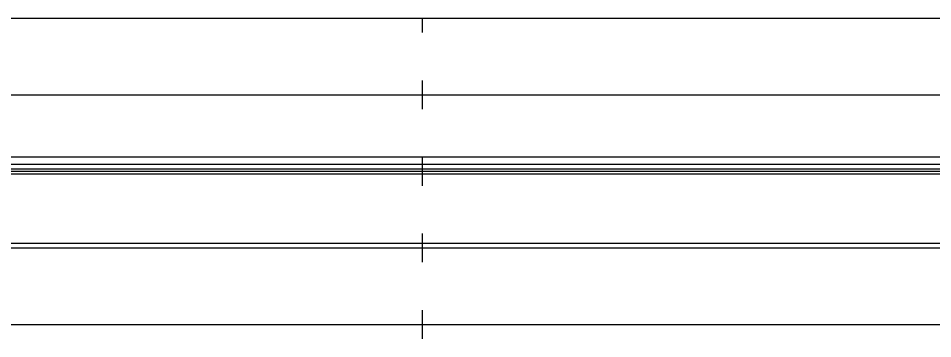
# Model space of a CAD drawing. Extents: x 2 to 10148, y 0 to 380.
# Drawn here: x 5559.3 to 5654.8, y 180.5 to 214 of the extents above; entities that cross this region are included whole.
import ezdxf

# ---------------------------------------------------------------- set-up
doc = ezdxf.new("R2010")
doc.units = 0
for name, color, linetype in [('RYCHL_A', 7, 'Continuous'), ('RYCHL_B', 7, 'Continuous'), ('RYCHL_C', 7, 'Continuous'), ('RYCHL_RASTR', 7, 'Continuous')]:
    doc.layers.add(name, color=color, linetype=linetype)

msp = doc.modelspace()

# ---------------------------------------------------------------- linework, layer by layer
at = {"layer": 'RYCHL_A'}
msp.add_line((5422.992, 190.5), (5660.492, 190.5), dxfattribs=at)
at = {"layer": 'RYCHL_B'}
msp.add_line((5422.242, 198.75), (5659.415, 198.75), dxfattribs=at)
at = {"layer": 'RYCHL_C'}
msp.add_line((5421.492, 199.5), (5660.165, 199.5), dxfattribs=at)
at = {"layer": 'RYCHL_RASTR'}
for p, q in [((5122.279, 214), (5973.518, 214)), ((5601.492, 212.5), (5601.492, 214)), ((5601.492, 204.5), (5601.492, 207.5)), ((5122.183, 206), (5973.869, 206)), ((5601.492, 196.5), (5601.492, 199.5)), ((5122.398, 198.25), (5973.938, 198.25)), ((5122.398, 198), (5973.938, 198)), ((5122.448, 197.75), (5973.897, 197.75)), ((5601.492, 188.5), (5601.492, 191.5)), ((5122.561, 190), (5974.272, 190)), ((5601.492, 180.5), (5601.492, 183.5)), ((5122.536, 182), (5974.319, 182))]:
    msp.add_line(p, q, dxfattribs=at)

doc.saveas('drawing.dxf')
